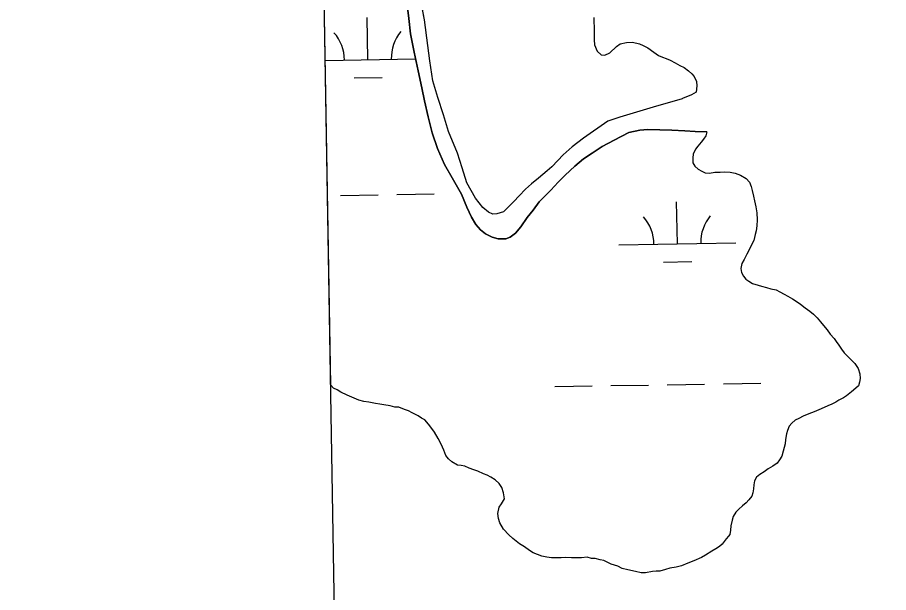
# Model space of a CAD drawing. Extents: x 3903937 to 3942190, y 260677 to 286651.
# Drawn here: x 3907892 to 3908636, y 268434 to 268925 of the extents above; entities that cross this region are included whole.
import ezdxf

# ---------------------------------------------------------------- set-up
doc = ezdxf.new("R2010")
doc.units = 0
for name, color, linetype in [('V-GRID-FRAM', 7, 'Continuous'), ('V-TOPO-SHOR', 7, 'Continuous'), ('V-WETL-SWMP', 7, 'Continuous')]:
    doc.layers.add(name, color=color, linetype=linetype)

msp = doc.modelspace()

# ---------------------------------------------------------------- linework, layer by layer
at = {"layer": 'V-GRID-FRAM'}
msp.add_lwpolyline([(3907892.22, 284196.1), (3939773.2, 284757.24), (3940101.12, 266577.62), (3908204.27, 266016.2), (3907892.22, 284196.1)], dxfattribs=at)
at = {"layer": 'V-TOPO-SHOR'}
for points in [[(3908460.2, 268855.36), (3908459.77, 268855.17), (3908434.97, 268848.14), (3908406.69, 268839.68), (3908396.24, 268836.2), (3908375.66, 268821.64), (3908366.05, 268814.28), (3908358.18, 268807.53), (3908353.59, 268802.59), (3908348.43, 268797.24), (3908344.59, 268793.67), (3908337.11, 268787.51), (3908331.16, 268782.55), (3908325.98, 268777.98), (3908320.62, 268772.45), (3908316.23, 268767.5), (3908307.42, 268758.79), (3908301.61, 268756.94), (3908298.11, 268756.88), (3908294.58, 268758.38), (3908289.64, 268762.58), (3908283.28, 268770.46), (3908276.06, 268783.38), (3908271.95, 268796.35), (3908268.04, 268808.74), (3908260.33, 268827.3), (3908256.01, 268841.43), (3908251.08, 268856.34), (3908246.95, 268870.48), (3908244.33, 268887.56), (3908242.55, 268900.77), (3908239.85, 268922.52), (3908236.01, 268942.7)], [(3908480.87, 268827.11), (3908470.94, 268827.33), (3908461.98, 268827.76), (3908451.07, 268828.36), (3908430.42, 268828.99), (3908423.81, 268828.48), (3908414.31, 268826.57), (3908401.77, 268819.94), (3908391.54, 268814.51), (3908383.07, 268808.92), (3908375.56, 268804.12), (3908368.27, 268797.77), (3908360.03, 268790.04), (3908354.1, 268784.1), (3908347.6, 268777.18), (3908343.38, 268773.02), (3908337.84, 268767.28), (3908332.5, 268760.19), (3908327.55, 268753.88), (3908322.04, 268745.8), (3908317.46, 268740.47), (3908313.04, 268737.09), (3908309.17, 268735.66), (3908302.75, 268735.55), (3908297.66, 268737.22), (3908291.97, 268739.85), (3908287.63, 268743.28), (3908283.66, 268747.88), (3908280.05, 268754.24), (3908276.01, 268762.74), (3908271.35, 268773.95), (3908263.53, 268787.64), (3908256.91, 268799.02), (3908251.03, 268812.93), (3908246.33, 268826.28), (3908242.99, 268839.85), (3908239.84, 268853.42), (3908237.51, 268864.67), (3908234.35, 268879.22), (3908230.97, 268895.12), (3908227.98, 268910.65), (3908226.4, 268923.86), (3908224.61, 268937.84)], [(3908471.93, 268861.02), (3908467.69, 268858.61), (3908460.2, 268855.36)]]:
    msp.add_lwpolyline(points, dxfattribs=at)
at = {"layer": 'V-WETL-SWMP'}
for p, q in [((3908159.74, 268610.64), (3908150.66, 269139.58)), ((3908239.85, 268922.52), (3908236.01, 268942.7)), ((3908224.6, 268937.84), (3908226.4, 268923.85)), ((3908191.51, 268888.67), (3908190.87, 268924.66)), ((3908384.44, 268924.76), (3908384.5, 268921.25)), ((3908226.4, 268923.85), (3908227.98, 268910.65)), ((3908242.55, 268900.77), (3908239.85, 268922.52)), ((3908384.5, 268921.25), (3908384.58, 268916)), ((3908227.98, 268910.65), (3908230.97, 268895.12)), ((3908384.58, 268916), (3908384.64, 268912.89)), ((3908384.64, 268912.89), (3908384.69, 268909.77)), ((3908384.69, 268909.77), (3908384.76, 268905.69)), ((3908384.76, 268905.69), (3908385.03, 268901.22)), ((3908403.74, 268899.78), (3908407, 268902.17)), ((3908407, 268902.17), (3908412.44, 268903.23)), ((3908412.44, 268903.23), (3908417.3, 268903.51)), ((3908417.3, 268903.51), (3908423.36, 268902.05)), ((3908423.36, 268902.05), (3908426.49, 268900.74)), ((3908230.97, 268895.12), (3908234.35, 268879.22)), ((3908244.33, 268887.56), (3908242.55, 268900.77)), ((3908385.03, 268901.22), (3908387.25, 268896)), ((3908387.25, 268896), (3908390.62, 268892.74)), ((3908393.73, 268892.6), (3908398.18, 268894.62)), ((3908398.18, 268894.62), (3908403.74, 268899.78)), ((3908426.49, 268900.74), (3908430.42, 268898.86)), ((3908430.42, 268898.86), (3908435.54, 268895.06)), ((3908435.54, 268895.06), (3908439.68, 268892.21)), ((3908154.98, 268888.02), (3908232.19, 268889.38)), ((3908246.95, 268870.48), (3908244.33, 268887.56)), ((3908390.62, 268892.74), (3908393.73, 268892.6)), ((3908439.68, 268892.21), (3908443.01, 268890.71)), ((3908443.01, 268890.71), (3908446.15, 268889.59)), ((3908446.15, 268889.59), (3908449.48, 268888.28)), ((3908449.48, 268888.28), (3908454, 268885.83)), ((3908454, 268885.83), (3908457.92, 268883.75)), ((3908457.92, 268883.75), (3908461.65, 268881.87)), ((3908461.65, 268881.87), (3908465.2, 268879.2)), ((3908179.78, 268873.03), (3908203.78, 268873.45)), ((3908234.35, 268879.22), (3908237.51, 268864.67)), ((3908465.2, 268879.2), (3908467.97, 268876.53)), ((3908467.97, 268876.53), (3908470.15, 268874.23)), ((3908470.15, 268874.23), (3908471.97, 268869.97)), ((3908251.08, 268856.34), (3908246.95, 268870.48)), ((3908472.23, 268866.28), (3908471.93, 268861.02)), ((3908471.97, 268869.97), (3908472.23, 268866.28)), ((3908237.51, 268864.67), (3908239.84, 268853.42)), ((3908467.69, 268858.61), (3908460.2, 268855.36)), ((3908471.93, 268861.02), (3908467.69, 268858.61)), ((3908239.84, 268853.42), (3908242.99, 268839.85)), ((3908256.01, 268841.43), (3908251.08, 268856.34)), ((3908459.77, 268855.17), (3908434.97, 268848.14)), ((3908460.2, 268855.36), (3908459.77, 268855.17)), ((3908434.97, 268848.14), (3908406.69, 268839.68)), ((3908242.99, 268839.85), (3908246.33, 268826.28)), ((3908260.33, 268827.3), (3908256.01, 268841.43)), ((3908396.24, 268836.2), (3908375.66, 268821.64)), ((3908406.69, 268839.68), (3908396.24, 268836.2)), ((3908414.31, 268826.57), (3908423.81, 268828.48)), ((3908423.81, 268828.48), (3908430.42, 268828.99)), ((3908430.42, 268828.99), (3908451.07, 268828.36)), ((3908451.07, 268828.36), (3908461.98, 268827.76)), ((3908461.98, 268827.76), (3908470.94, 268827.33)), ((3908246.33, 268826.28), (3908251.03, 268812.93)), ((3908268.04, 268808.74), (3908260.33, 268827.3)), ((3908375.66, 268821.64), (3908366.05, 268814.28)), ((3908401.77, 268819.94), (3908414.31, 268826.57)), ((3908470.94, 268827.33), (3908480.87, 268827.11)), ((3908478.06, 268820.83), (3908476.15, 268818.27)), ((3908479.96, 268823.59), (3908478.06, 268820.83)), ((3908480.87, 268827.11), (3908479.96, 268823.59)), ((3908251.03, 268812.93), (3908256.91, 268799.02)), ((3908366.05, 268814.28), (3908358.18, 268807.53)), ((3908383.07, 268808.92), (3908391.54, 268814.51)), ((3908391.54, 268814.51), (3908401.77, 268819.94)), ((3908473.29, 268814.91), (3908471.19, 268812.35)), ((3908476.15, 268818.27), (3908473.29, 268814.91)), ((3908271.95, 268796.35), (3908268.04, 268808.74)), ((3908358.18, 268807.53), (3908353.59, 268802.59)), ((3908375.56, 268804.12), (3908383.07, 268808.92)), ((3908469.32, 268808.03), (3908468.98, 268804.91)), ((3908471.19, 268812.35), (3908469.32, 268808.03)), ((3908256.91, 268799.02), (3908263.53, 268787.64)), ((3908353.59, 268802.59), (3908348.43, 268797.24)), ((3908368.27, 268797.77), (3908375.56, 268804.12)), ((3908468.98, 268804.91), (3908469.05, 268800.63)), ((3908469.05, 268800.63), (3908470.66, 268797.74)), ((3908276.06, 268783.38), (3908271.95, 268796.35)), ((3908344.59, 268793.67), (3908337.11, 268787.51)), ((3908348.43, 268797.24), (3908344.59, 268793.67)), ((3908360.03, 268790.04), (3908368.27, 268797.77)), ((3908470.66, 268797.74), (3908473.42, 268795.26)), ((3908473.42, 268795.26), (3908476.57, 268793.36)), ((3908476.57, 268793.36), (3908479.51, 268792.05)), ((3908479.51, 268792.05), (3908483.21, 268791.72)), ((3908483.21, 268791.72), (3908487.87, 268792.58)), ((3908487.87, 268792.58), (3908492.15, 268792.65)), ((3908492.15, 268792.65), (3908495.85, 268792.91)), ((3908495.85, 268792.91), (3908500.91, 268792.6)), ((3908500.91, 268792.6), (3908505.01, 268791.89)), ((3908505.01, 268791.89), (3908509.72, 268790.03)), ((3908263.53, 268787.64), (3908271.35, 268773.95)), ((3908283.28, 268770.46), (3908276.06, 268783.38)), ((3908337.11, 268787.51), (3908331.16, 268782.55)), ((3908347.6, 268777.18), (3908354.1, 268784.1)), ((3908354.1, 268784.1), (3908360.03, 268790.04)), ((3908509.72, 268790.03), (3908514.44, 268787.19)), ((3908514.44, 268787.19), (3908517.41, 268783.93)), ((3908517.41, 268783.93), (3908518.83, 268780.45)), ((3908325.98, 268777.98), (3908320.62, 268772.45)), ((3908331.16, 268782.55), (3908325.98, 268777.98)), ((3908343.38, 268773.02), (3908347.6, 268777.18)), ((3908518.83, 268780.45), (3908519.67, 268776.96)), ((3908519.67, 268776.96), (3908520.72, 268772.11)), ((3908168.13, 268772.8), (3908200.13, 268773.37)), ((3908216.13, 268773.65), (3908248.12, 268774.21)), ((3908271.35, 268773.95), (3908276.01, 268762.74)), ((3908289.64, 268762.58), (3908283.28, 268770.46)), ((3908320.62, 268772.45), (3908316.23, 268767.5)), ((3908337.83, 268767.28), (3908343.38, 268773.02)), ((3908520.72, 268772.11), (3908521.57, 268768.23)), ((3908521.57, 268768.23), (3908522.63, 268762.99)), ((3908276.01, 268762.74), (3908280.05, 268754.24)), ((3908294.58, 268758.38), (3908289.64, 268762.58)), ((3908316.23, 268767.5), (3908307.42, 268758.79)), ((3908332.5, 268760.19), (3908337.83, 268767.28)), ((3908455.75, 268731.43), (3908455.12, 268767.42)), ((3908522.63, 268762.99), (3908523.69, 268757.75)), ((3908280.05, 268754.24), (3908283.66, 268747.88)), ((3908298.11, 268756.89), (3908294.58, 268758.38)), ((3908301.61, 268756.94), (3908298.11, 268756.89)), ((3908307.42, 268758.79), (3908301.61, 268756.94)), ((3908322.04, 268745.8), (3908327.55, 268753.88)), ((3908327.55, 268753.88), (3908332.5, 268760.19)), ((3908523.69, 268757.75), (3908523.98, 268751.92)), ((3908283.66, 268747.88), (3908287.63, 268743.28)), ((3908317.46, 268740.47), (3908322.04, 268745.8)), ((3908523.68, 268746.85), (3908523.17, 268742.56)), ((3908523.98, 268751.92), (3908523.68, 268746.85)), ((3908287.63, 268743.28), (3908291.97, 268739.85)), ((3908291.97, 268739.85), (3908297.66, 268737.22)), ((3908313.04, 268737.09), (3908317.46, 268740.47)), ((3908522.24, 268739.43), (3908520.97, 268734.35)), ((3908523.17, 268742.56), (3908522.24, 268739.43)), ((3908297.66, 268737.22), (3908302.75, 268735.55)), ((3908302.75, 268735.55), (3908309.17, 268735.66)), ((3908309.17, 268735.66), (3908313.04, 268737.09)), ((3908405.76, 268730.55), (3908505.74, 268732.31)), ((3908519.46, 268731.21), (3908517.2, 268726.89)), ((3908520.97, 268734.35), (3908519.46, 268731.21)), ((3908517.2, 268726.89), (3908514.94, 268722.57)), ((3908444.03, 268715.79), (3908468.02, 268716.21)), ((3908512.68, 268718.06), (3908510.79, 268714.72)), ((3908514.94, 268722.57), (3908512.68, 268718.06)), ((3908510.79, 268714.72), (3908510.08, 268710.42)), ((3908510.08, 268710.42), (3908510.53, 268706.92)), ((3908510.53, 268706.92), (3908512.33, 268703.84)), ((3908512.33, 268703.84), (3908514.12, 268701.34)), ((3908514.12, 268701.34), (3908516.88, 268699.44)), ((3908516.88, 268699.44), (3908520.03, 268697.55)), ((3908520.03, 268697.55), (3908524.72, 268696.26)), ((3908524.72, 268696.26), (3908527.66, 268695.15)), ((3908527.66, 268695.15), (3908531.96, 268694.24)), ((3908531.96, 268694.24), (3908535.67, 268693.14)), ((3908535.67, 268693.14), (3908540.17, 268692.05)), ((3908540.17, 268692.05), (3908543.11, 268690.54)), ((3908543.11, 268690.54), (3908547.04, 268688.46)), ((3908547.04, 268688.46), (3908550.19, 268686.76)), ((3908550.19, 268686.76), (3908554.12, 268684.5)), ((3908554.12, 268684.5), (3908557.26, 268682.6)), ((3908557.26, 268682.6), (3908560.81, 268679.94)), ((3908560.81, 268679.94), (3908564.95, 268676.7)), ((3908564.95, 268676.7), (3908568.89, 268673.84)), ((3908568.89, 268673.84), (3908571.85, 268671.36)), ((3908571.85, 268671.36), (3908575.22, 268668.11)), ((3908575.22, 268668.11), (3908578, 268664.85)), ((3908578, 268664.85), (3908580.39, 268661.77)), ((3908580.39, 268661.77), (3908583.56, 268657.93)), ((3908583.56, 268657.93), (3908586.35, 268654.28)), ((3908586.35, 268654.28), (3908589.53, 268650.64)), ((3908589.53, 268650.64), (3908591.32, 268648.14)), ((3908591.32, 268648.14), (3908593.52, 268644.86)), ((3908593.52, 268644.86), (3908595.91, 268641.6)), ((3908595.91, 268641.6), (3908598.1, 268638.32)), ((3908598.1, 268638.32), (3908601.47, 268635.07)), ((3908601.47, 268635.07), (3908604.24, 268632.39)), ((3908604.24, 268632.39), (3908607.21, 268629.33)), ((3908607.21, 268629.33), (3908610.2, 268624.9)), ((3908610.2, 268624.9), (3908611.64, 268620.45)), ((3908611.64, 268620.45), (3908611.9, 268616.37)), ((3908495.01, 268612.03), (3908527.01, 268612.59)), ((3908611.37, 268613.24), (3908610.45, 268610.31)), ((3908611.9, 268616.37), (3908611.37, 268613.24)), ((3908162.08, 268608.15), (3908159.74, 268610.64)), ((3908165.22, 268606.65), (3908162.08, 268608.15)), ((3908168.37, 268604.76), (3908165.22, 268606.65)), ((3908173.86, 268602.12), (3908168.37, 268604.76)), ((3908351.04, 268609.5), (3908383.03, 268610.06)), ((3908399.03, 268610.34), (3908431.02, 268610.9)), ((3908447.02, 268611.19), (3908479.02, 268611.75)), ((3908604.5, 268605.15), (3908600.27, 268601.77)), ((3908608.15, 268608.13), (3908604.5, 268605.15)), ((3908610.45, 268610.31), (3908608.15, 268608.13)), ((3908177.78, 268600.63), (3908173.86, 268602.12)), ((3908183.66, 268598.01), (3908177.78, 268600.63)), ((3908187.96, 268596.91), (3908183.66, 268598.01)), ((3908593.72, 268597.96), (3908591.02, 268596.16)), ((3908597.58, 268599.97), (3908593.72, 268597.96)), ((3908600.27, 268601.77), (3908597.58, 268599.97)), ((3908192.26, 268596.2), (3908187.96, 268596.91)), ((3908198.11, 268595.13), (3908192.26, 268596.2)), ((3908201.63, 268594.41), (3908198.11, 268595.13)), ((3908205.14, 268594.08), (3908201.63, 268594.41)), ((3908210.61, 268593.01), (3908205.14, 268594.08)), ((3908214.52, 268591.91), (3908210.61, 268593.01)), ((3908218.02, 268591.96), (3908214.52, 268591.91)), ((3908222.72, 268590.1), (3908218.02, 268591.96)), ((3908226.25, 268588.99), (3908222.72, 268590.1)), ((3908576.54, 268589.69), (3908572.48, 268587.87)), ((3908581.17, 268591.71), (3908576.54, 268589.69)), ((3908584.26, 268593.13), (3908581.17, 268591.71)), ((3908587.55, 268594.55), (3908584.26, 268593.13)), ((3908591.02, 268596.16), (3908587.55, 268594.55)), ((3908229.39, 268587.1), (3908226.25, 268588.99)), ((3908234.5, 268584.46), (3908229.39, 268587.1)), ((3908237.25, 268582.55), (3908234.5, 268584.46)), ((3908240, 268581.04), (3908237.25, 268582.55)), ((3908559.33, 268582.39), (3908556.25, 268580.78)), ((3908563.19, 268584.41), (3908559.33, 268582.39)), ((3908568.03, 268586.24), (3908563.19, 268584.41)), ((3908572.48, 268587.87), (3908568.03, 268586.24)), ((3908243.18, 268577.59), (3908240, 268581.04)), ((3908245.97, 268573.75), (3908243.18, 268577.59)), ((3908551.27, 268575.64), (3908549.77, 268572.11)), ((3908553.37, 268578.21), (3908551.27, 268575.64)), ((3908556.25, 268580.78), (3908553.37, 268578.21)), ((3908248.35, 268570.67), (3908245.97, 268573.75)), ((3908251.56, 268565.28), (3908248.35, 268570.67)), ((3908549.05, 268569.18), (3908548.15, 268564.49)), ((3908549.77, 268572.11), (3908549.05, 268569.18)), ((3908253.98, 268560.26), (3908251.56, 268565.28)), ((3908256.4, 268555.24), (3908253.98, 268560.26)), ((3908547.82, 268560.79), (3908546.91, 268557.46)), ((3908548.15, 268564.49), (3908547.82, 268560.79)), ((3908258.03, 268550.59), (3908256.4, 268555.24)), ((3908546.18, 268554.34), (3908544.89, 268550.03)), ((3908546.91, 268557.46), (3908546.18, 268554.34)), ((3908260.42, 268547.91), (3908258.03, 268550.59)), ((3908263.19, 268545.23), (3908260.42, 268547.91)), ((3908267.9, 268542.58), (3908263.19, 268545.23)), ((3908543, 268546.89), (3908540.9, 268544.13)), ((3908544.89, 268550.03), (3908543, 268546.89)), ((3908271.02, 268542.25), (3908267.9, 268542.58)), ((3908274.15, 268541.52), (3908271.02, 268542.25)), ((3908278.06, 268540.03), (3908274.15, 268541.52)), ((3908281.98, 268538.54), (3908278.06, 268540.03)), ((3908285.5, 268537.43), (3908281.98, 268538.54)), ((3908533.39, 268539.33), (3908529.74, 268536.74)), ((3908537.25, 268541.54), (3908533.39, 268539.33)), ((3908540.9, 268544.13), (3908537.25, 268541.54)), ((3908290.21, 268535.17), (3908285.5, 268537.43)), ((3908293.35, 268534.06), (3908290.21, 268535.17)), ((3908296.49, 268532.16), (3908293.35, 268534.06)), ((3908300.04, 268529.89), (3908296.49, 268532.16)), ((3908523.39, 268532.16), (3908521.69, 268529.01)), ((3908526.27, 268534.54), (3908523.39, 268532.16)), ((3908529.74, 268536.74), (3908526.27, 268534.54)), ((3908303.59, 268526.83), (3908300.04, 268529.89)), ((3908305.98, 268523.37), (3908303.59, 268526.83)), ((3908307.23, 268518.72), (3908305.98, 268523.37)), ((3908521.16, 268525.69), (3908520.83, 268522.18)), ((3908521.69, 268529.01), (3908521.16, 268525.69)), ((3908308.09, 268513.67), (3908307.23, 268518.72)), ((3908519.19, 268515.93), (3908516.9, 268512.97)), ((3908520.31, 268518.87), (3908519.19, 268515.93)), ((3908520.83, 268522.18), (3908520.31, 268518.87)), ((3908303.54, 268506.59), (3908305.44, 268509.35)), ((3908305.44, 268509.35), (3908308.09, 268513.67)), ((3908511.34, 268507.82), (3908508.28, 268504.85)), ((3908514.42, 268510.2), (3908511.34, 268507.82)), ((3908516.9, 268512.97), (3908514.42, 268510.2)), ((3908302.46, 268501.12), (3908303.54, 268506.59)), ((3908302.93, 268496.85), (3908302.46, 268501.12)), ((3908505.6, 268502.27), (3908503.32, 268498.53)), ((3908508.28, 268504.85), (3908505.6, 268502.27)), ((3908304.15, 268493.36), (3908302.93, 268496.85)), ((3908307.36, 268487.97), (3908304.15, 268493.36)), ((3908502.6, 268495.41), (3908501.51, 268490.72)), ((3908503.32, 268498.53), (3908502.6, 268495.41)), ((3908311.72, 268482.98), (3908307.36, 268487.97)), ((3908501.18, 268487.01), (3908500.66, 268483.31)), ((3908501.51, 268490.72), (3908501.18, 268487.01)), ((3908315.28, 268479.93), (3908311.72, 268482.98)), ((3908318.04, 268477.64), (3908315.28, 268479.93)), ((3908497.47, 268479.48), (3908494.04, 268475.14)), ((3908499.38, 268481.85), (3908497.47, 268479.48)), ((3908500.66, 268483.31), (3908499.38, 268481.85)), ((3908320.81, 268475.35), (3908318.04, 268477.64)), ((3908325.13, 268472.7), (3908320.81, 268475.35)), ((3908329.46, 268469.65), (3908325.13, 268472.7)), ((3908488.66, 268471.16), (3908485.19, 268469.16)), ((3908491.74, 268473.16), (3908488.66, 268471.16)), ((3908494.04, 268475.14), (3908491.74, 268473.16)), ((3908332.61, 268467.76), (3908329.46, 268469.65)), ((3908340.06, 268464.77), (3908332.61, 268467.76)), ((3908344.35, 268464.06), (3908340.06, 268464.77)), ((3908348.26, 268463.35), (3908344.35, 268464.06)), ((3908353.32, 268463.44), (3908348.26, 268463.35)), ((3908356.43, 268463.49), (3908353.32, 268463.44)), ((3908359.93, 268463.55), (3908356.43, 268463.49)), ((3908365.39, 268463.25), (3908359.93, 268463.55)), ((3908368.5, 268463.3), (3908365.39, 268463.25)), ((3908373.95, 268463.39), (3908368.5, 268463.3)), ((3908378.61, 268463.86), (3908373.95, 268463.39)), ((3908382.52, 268462.76), (3908378.61, 268463.86)), ((3908476.33, 268463.56), (3908469.76, 268460.72)), ((3908479.8, 268465.56), (3908476.33, 268463.56)), ((3908485.19, 268469.16), (3908479.8, 268465.56)), ((3908385.64, 268462.81), (3908382.52, 268462.76)), ((3908389.94, 268461.72), (3908385.64, 268462.81)), ((3908393.06, 268460.99), (3908389.94, 268461.72)), ((3908399.34, 268457.98), (3908393.06, 268460.99)), ((3908404.83, 268456.13), (3908399.34, 268457.98)), ((3908408.75, 268454.25), (3908404.83, 268456.13)), ((3908459.32, 268456.65), (3908454.67, 268455.41)), ((3908464.73, 268458.69), (3908459.32, 268456.65)), ((3908469.76, 268460.72), (3908464.73, 268458.69)), ((3908413.44, 268453.16), (3908408.75, 268454.25)), ((3908420.08, 268451.71), (3908413.44, 268453.16)), ((3908424.77, 268450.62), (3908420.08, 268451.71)), ((3908428.66, 268450.69), (3908424.77, 268450.62)), ((3908434.49, 268451.56), (3908428.66, 268450.69)), ((3908437.6, 268452.01), (3908434.49, 268451.56)), ((3908440.71, 268452.06), (3908437.6, 268452.01)), ((3908445.75, 268453.31), (3908440.71, 268452.06)), ((3908449.23, 268454.54), (3908445.75, 268453.31)), ((3908454.67, 268455.41), (3908449.23, 268454.54))]:
    msp.add_line(p, q, dxfattribs=at)
for centre, start, end in [((3908136.26, 268888.17), 0.23658, 41.78024), ((3908246.73, 268890.11), 140.23658, 181.78024), ((3908400.51, 268730.93), 0.23658, 41.78024), ((3908510.98, 268732.88), 140.23658, 181.78024)]:
    msp.add_arc(centre, 35.25, start, end, dxfattribs=at)

doc.saveas('drawing.dxf')
